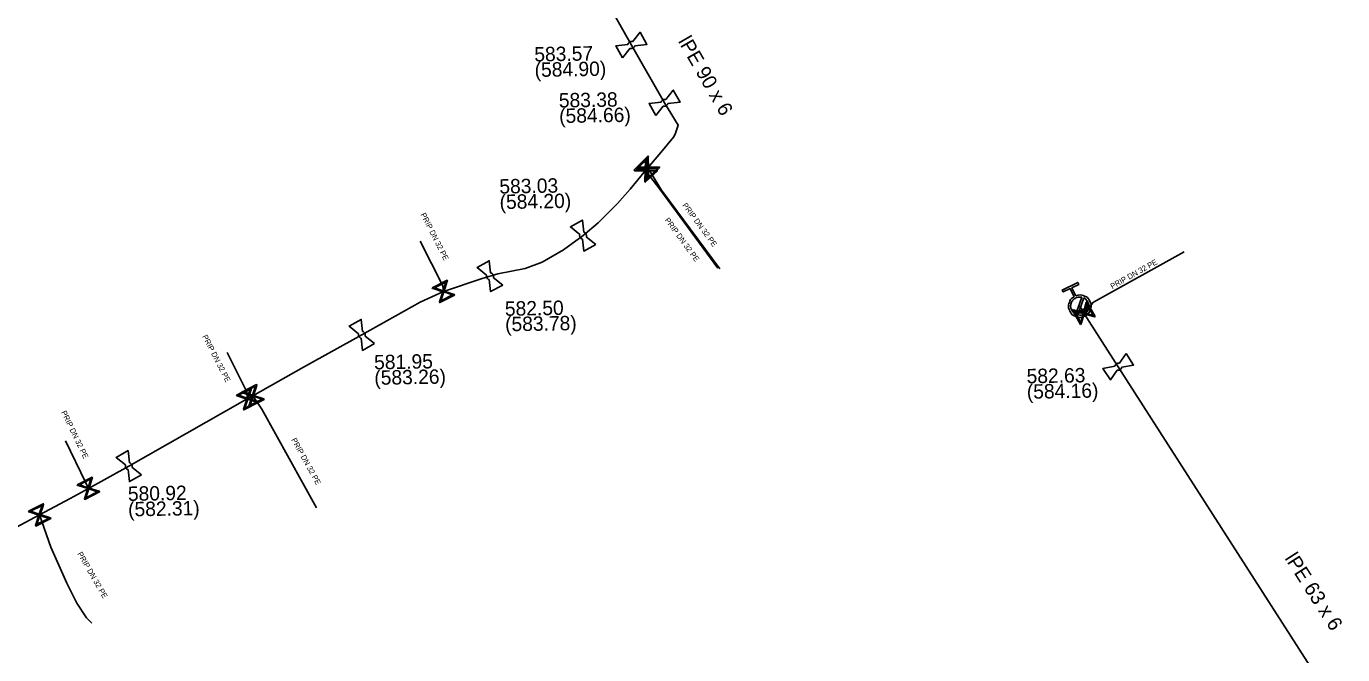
# Model space of a CAD drawing. Extents: x -643842 to -636370, y -1119190 to -1110210.
# Drawn here: x -641139.4 to -641020.3, y -1114090.5 to -1114033.6 of the extents above; entities that cross this region are included whole.
import ezdxf

# ---------------------------------------------------------------- set-up
doc = ezdxf.new("R2010")
doc.units = 0
for name, color, linetype in [('22', 7, 'Continuous'), ('Default', 7, 'Continuous'), ('Level 16', 7, 'Continuous'), ('Level 20', 7, 'Continuous'), ('Level 21', 7, 'Continuous'), ('Level 23', 7, 'Continuous'), ('Level 27', 7, 'Continuous'), ('Level 28', 7, 'Continuous'), ('Level 33', 7, 'Continuous')]:
    doc.layers.add(name, color=color, linetype=linetype)

msp = doc.modelspace()

# ---------------------------------------------------------------- linework, layer by layer
at = {"layer": 'Default'}
for points in [[(-641084.99, -1114035.27), (-641084.98, -1114035.21), (-641084.95, -1114035.17), (-641084.9, -1114035.1), (-641084.83, -1114035.06), (-641084.76, -1114035.02), (-641084.68, -1114035.02), (-641084.62, -1114035.02), (-641084.57, -1114035.04)], [(-641084.37, -1114035.39), (-641084.38, -1114035.45), (-641084.41, -1114035.49), (-641084.46, -1114035.56), (-641084.53, -1114035.6), (-641084.6, -1114035.64), (-641084.69, -1114035.64), (-641084.74, -1114035.64), (-641084.79, -1114035.62)], [(-641081.99, -1114040.5), (-641081.98, -1114040.44), (-641081.95, -1114040.4), (-641081.9, -1114040.33), (-641081.83, -1114040.29), (-641081.76, -1114040.25), (-641081.68, -1114040.25), (-641081.62, -1114040.25), (-641081.57, -1114040.27)], [(-641081.37, -1114040.62), (-641081.38, -1114040.68), (-641081.41, -1114040.72), (-641081.46, -1114040.79), (-641081.53, -1114040.83), (-641081.6, -1114040.87), (-641081.69, -1114040.87), (-641081.74, -1114040.87), (-641081.79, -1114040.85)], [(-641089.11, -1114052.88), (-641089.17, -1114052.87), (-641089.21, -1114052.84), (-641089.28, -1114052.79), (-641089.32, -1114052.72), (-641089.36, -1114052.65), (-641089.36, -1114052.57), (-641089.36, -1114052.51), (-641089.34, -1114052.46)], [(-641088.99, -1114052.26), (-641088.93, -1114052.27), (-641088.89, -1114052.3), (-641088.82, -1114052.35), (-641088.78, -1114052.42), (-641088.74, -1114052.49), (-641088.74, -1114052.58), (-641088.74, -1114052.63), (-641088.76, -1114052.68)], [(-641097.54, -1114056.55), (-641097.59, -1114056.54), (-641097.64, -1114056.51), (-641097.71, -1114056.47), (-641097.75, -1114056.4), (-641097.79, -1114056.32), (-641097.79, -1114056.24), (-641097.79, -1114056.19), (-641097.77, -1114056.14)], [(-641097.41, -1114055.94), (-641097.36, -1114055.95), (-641097.31, -1114055.98), (-641097.24, -1114056.02), (-641097.2, -1114056.09), (-641097.16, -1114056.17), (-641097.16, -1114056.25), (-641097.16, -1114056.31), (-641097.18, -1114056.35)], [(-641044.48, -1114058.01), (-641044.14, -1114057.88), (-641043.79, -1114058), (-641043.4, -1114058.14), (-641043.22, -1114058.51), (-641043.04, -1114058.88), (-641043.17, -1114059.28), (-641043.31, -1114059.67), (-641043.68, -1114059.85), (-641044.05, -1114060.03), (-641044.44, -1114059.9), (-641044.84, -1114059.76), (-641045.02, -1114059.39), (-641045.2, -1114059.02), (-641045.07, -1114058.63), (-641044.95, -1114058.28), (-641044.64, -1114058.1)], [(-641043.94, -1114058.15), (-641044.22, -1114058.09), (-641044.48, -1114058.22), (-641044.78, -1114058.37), (-641044.89, -1114058.68), (-641045, -1114059), (-641044.85, -1114059.31), (-641044.72, -1114059.57), (-641044.47, -1114059.69)], [(-641044.3, -1114059.75), (-641044.03, -1114059.81), (-641043.77, -1114059.68), (-641043.46, -1114059.53), (-641043.35, -1114059.21), (-641043.24, -1114058.9), (-641043.39, -1114058.59), (-641043.52, -1114058.33), (-641043.77, -1114058.21)], [(-641109.12, -1114061.86), (-641109.18, -1114061.85), (-641109.22, -1114061.82), (-641109.29, -1114061.77), (-641109.33, -1114061.7), (-641109.37, -1114061.63), (-641109.37, -1114061.55), (-641109.37, -1114061.49), (-641109.35, -1114061.44)], [(-641109, -1114061.24), (-641108.94, -1114061.25), (-641108.9, -1114061.28), (-641108.83, -1114061.33), (-641108.79, -1114061.4), (-641108.75, -1114061.47), (-641108.75, -1114061.56), (-641108.75, -1114061.61), (-641108.77, -1114061.66)], [(-641040.95, -1114064.39), (-641040.94, -1114064.33), (-641040.92, -1114064.29), (-641040.88, -1114064.21), (-641040.81, -1114064.17), (-641040.74, -1114064.12), (-641040.65, -1114064.12), (-641040.6, -1114064.11), (-641040.55, -1114064.13)], [(-641040.33, -1114064.47), (-641040.34, -1114064.52), (-641040.36, -1114064.57), (-641040.4, -1114064.65), (-641040.47, -1114064.69), (-641040.54, -1114064.74), (-641040.62, -1114064.74), (-641040.68, -1114064.74), (-641040.73, -1114064.73)], [(-641130.2, -1114073.73), (-641130.26, -1114073.72), (-641130.3, -1114073.69), (-641130.37, -1114073.64), (-641130.41, -1114073.57), (-641130.45, -1114073.5), (-641130.45, -1114073.42), (-641130.45, -1114073.36), (-641130.43, -1114073.31)], [(-641130.08, -1114073.11), (-641130.02, -1114073.12), (-641129.98, -1114073.15), (-641129.91, -1114073.2), (-641129.87, -1114073.27), (-641129.83, -1114073.34), (-641129.83, -1114073.43), (-641129.83, -1114073.48), (-641129.85, -1114073.53)]]:
    msp.add_open_spline(points, degree=3, dxfattribs=at)
at = {"layer": 'Level 16'}
for points in [[(-641084.24, -1114046.44), (-641083.19, -1114045.37), (-641083.14, -1114045.42), (-641083.15, -1114045.54), (-641083.14, -1114046.38), (-641082.17, -1114046.37), (-641082.12, -1114046.42), (-641083.17, -1114047.49), (-641083.22, -1114047.44), (-641083.22, -1114046.47), (-641084.06, -1114046.48), (-641084.19, -1114046.49), (-641084.24, -1114046.44)], [(-641084.45, -1114046.65), (-641083.36, -1114045.62), (-641083.31, -1114045.67), (-641083.32, -1114045.8), (-641083.35, -1114046.64), (-641082.38, -1114046.66), (-641082.33, -1114046.71), (-641083.42, -1114047.74), (-641083.47, -1114047.69), (-641083.44, -1114046.72), (-641084.28, -1114046.7), (-641084.4, -1114046.7), (-641084.45, -1114046.65)], [(-641084.27, -1114046.61), (-641083.43, -1114046.63), (-641083.41, -1114045.8), (-641084.27, -1114046.61)], [(-641084.06, -1114046.39), (-641083.23, -1114046.38), (-641083.23, -1114045.55), (-641084.06, -1114046.39)], [(-641082.29, -1114046.46), (-641083.14, -1114046.47), (-641083.13, -1114047.31), (-641082.29, -1114046.46)], [(-641082.5, -1114046.75), (-641083.35, -1114046.72), (-641083.37, -1114047.56), (-641082.5, -1114046.75)], [(-641102.69, -1114057.29), (-641101.35, -1114056.61), (-641101.32, -1114056.67), (-641101.36, -1114056.79), (-641101.62, -1114057.59), (-641100.7, -1114057.89), (-641100.67, -1114057.95), (-641102.01, -1114058.63), (-641102.04, -1114058.57), (-641101.74, -1114057.65), (-641102.53, -1114057.38), (-641102.66, -1114057.35), (-641102.69, -1114057.29)], [(-641102.5, -1114057.3), (-641101.71, -1114057.56), (-641101.45, -1114056.77), (-641102.5, -1114057.3)], [(-641100.85, -1114057.94), (-641101.65, -1114057.67), (-641101.92, -1114058.47), (-641100.85, -1114057.94)], [(-641044.05, -1114060.61), (-641044.78, -1114059.3), (-641044.72, -1114059.27), (-641044.6, -1114059.31), (-641043.79, -1114059.54), (-641043.53, -1114058.6), (-641043.47, -1114058.57), (-641042.74, -1114059.88), (-641042.8, -1114059.91), (-641043.73, -1114059.64), (-641043.96, -1114060.45), (-641043.99, -1114060.58), (-641044.05, -1114060.61)], [(-641044.04, -1114060.43), (-641043.82, -1114059.62), (-641044.62, -1114059.39), (-641044.04, -1114060.43)], [(-641043.21, -1114059.02), (-641044.51, -1114059.77), (-641044.55, -1114059.68), (-641043.25, -1114058.93), (-641043.21, -1114059.02)], [(-641043.48, -1114058.75), (-641043.71, -1114059.56), (-641042.9, -1114059.79), (-641043.48, -1114058.75)], [(-641120.4, -1114066.99), (-641119.06, -1114066.31), (-641119.03, -1114066.37), (-641119.07, -1114066.49), (-641119.33, -1114067.29), (-641118.41, -1114067.59), (-641118.38, -1114067.65), (-641119.72, -1114068.33), (-641119.75, -1114068.27), (-641119.45, -1114067.35), (-641120.24, -1114067.08), (-641120.37, -1114067.05), (-641120.4, -1114066.99)], [(-641120.21, -1114067), (-641119.42, -1114067.26), (-641119.16, -1114066.47), (-641120.21, -1114067)], [(-641119.92, -1114066.72), (-641118.58, -1114066.04), (-641118.55, -1114066.1), (-641118.59, -1114066.22), (-641118.85, -1114067.02), (-641117.93, -1114067.32), (-641117.9, -1114067.38), (-641119.24, -1114068.06), (-641119.27, -1114068), (-641118.97, -1114067.08), (-641119.76, -1114066.81), (-641119.89, -1114066.78), (-641119.92, -1114066.72)], [(-641119.73, -1114066.73), (-641118.94, -1114066.99), (-641118.68, -1114066.2), (-641119.73, -1114066.73)], [(-641118.56, -1114067.64), (-641119.36, -1114067.37), (-641119.63, -1114068.17), (-641118.56, -1114067.64)], [(-641118.08, -1114067.37), (-641118.88, -1114067.1), (-641119.15, -1114067.9), (-641118.08, -1114067.37)], [(-641134.8, -1114075.1), (-641133.46, -1114074.42), (-641133.43, -1114074.48), (-641133.47, -1114074.6), (-641133.73, -1114075.4), (-641132.81, -1114075.7), (-641132.78, -1114075.76), (-641134.12, -1114076.44), (-641134.15, -1114076.38), (-641133.85, -1114075.46), (-641134.64, -1114075.19), (-641134.77, -1114075.16), (-641134.8, -1114075.1)], [(-641134.61, -1114075.11), (-641133.82, -1114075.37), (-641133.56, -1114074.58), (-641134.61, -1114075.11)], [(-641132.96, -1114075.75), (-641133.76, -1114075.48), (-641134.03, -1114076.28), (-641132.96, -1114075.75)], [(-641139.22, -1114077.5), (-641137.88, -1114076.82), (-641137.85, -1114076.88), (-641137.89, -1114077), (-641138.15, -1114077.8), (-641137.23, -1114078.1), (-641137.2, -1114078.16), (-641138.54, -1114078.84), (-641138.57, -1114078.78), (-641138.27, -1114077.86), (-641139.06, -1114077.59), (-641139.19, -1114077.56), (-641139.22, -1114077.5)], [(-641139.03, -1114077.51), (-641138.24, -1114077.77), (-641137.98, -1114076.98), (-641139.03, -1114077.51)], [(-641137.38, -1114078.15), (-641138.18, -1114077.88), (-641138.45, -1114078.68), (-641137.38, -1114078.15)]]:
    msp.add_lwpolyline(points, dxfattribs=at)
at = {"layer": 'Level 21'}
for points in [[(-641140.75, -1114079.19), (-641138.21, -1114077.83), (-641135.44, -1114076.34), (-641133.79, -1114075.43), (-641130.14, -1114073.42), (-641124.88, -1114070.43), (-641119.63, -1114067.46), (-641119.39, -1114067.32), (-641118.91, -1114067.05), (-641114.35, -1114064.47), (-641109.06, -1114061.55), (-641103.79, -1114058.58), (-641101.68, -1114057.62), (-641098.18, -1114056.45), (-641096.77, -1114056.04), (-641094.28, -1114055.53), (-641092.76, -1114054.96), (-641090.81, -1114053.86), (-641089.05, -1114052.57), (-641087.68, -1114051.42), (-641085.95, -1114049.67), (-641084.8, -1114048.37), (-641083.39, -1114046.68), (-641083.18, -1114046.43), (-641082.03, -1114045.05), (-641080.87, -1114043.67), (-641080.71, -1114043.38), (-641080.46, -1114042.57), (-641081.68, -1114040.56), (-641084.68, -1114035.33), (-641087.03, -1114031.16)], [(-641044.12, -1114058.95), (-641043.88, -1114059.35), (-641043.76, -1114059.59), (-641040.64, -1114064.43), (-641021.27, -1114094.67), (-641021.19, -1114094.8), (-641021.1, -1114095.04)]]:
    msp.add_lwpolyline(points, dxfattribs=at)
at = {"layer": 'Level 23'}
for points in [[(-641083.39, -1114046.68), (-641082.03, -1114048.48), (-641076.87, -1114055.5)], [(-641083.18, -1114046.43), (-641081.97, -1114048.45), (-641076.69, -1114055.58)], [(-641101.73, -1114057.12), (-641103.78, -1114053.06)], [(-641042.87, -1114058.6), (-641034.69, -1114054.03)], [(-641101.68, -1114057.62), (-641101.73, -1114057.12)], [(-641043.76, -1114059.59), (-641042.87, -1114058.6)], [(-641119.46, -1114066.7), (-641121.24, -1114063.15)], [(-641119.39, -1114067.32), (-641119.46, -1114066.7)], [(-641118.91, -1114067.05), (-641118.11, -1114068.28), (-641118.11, -1114068.28)], [(-641118.11, -1114068.28), (-641113.17, -1114077.2)], [(-641134.03, -1114074.92), (-641135.86, -1114071.12)], [(-641133.79, -1114075.43), (-641134.03, -1114074.92)], [(-641138.21, -1114077.83), (-641137.2, -1114080.75), (-641135.73, -1114084.02), (-641134.83, -1114085.83), (-641133.96, -1114087.14), (-641133.47, -1114087.63)]]:
    msp.add_lwpolyline(points, dxfattribs=at)
at = {"layer": 'Level 28'}
for points in [[(-641084.57, -1114035.04), (-641083.89, -1114034.18), (-641083.28, -1114035.27), (-641084.37, -1114035.39)], [(-641085.47, -1114036.48), (-641086.08, -1114035.39), (-641084.99, -1114035.27)], [(-641084.79, -1114035.62), (-641085.47, -1114036.48)], [(-641081.57, -1114040.27), (-641080.89, -1114039.41), (-641080.28, -1114040.5), (-641081.37, -1114040.62)], [(-641082.47, -1114041.71), (-641083.08, -1114040.62), (-641081.99, -1114040.5)], [(-641081.79, -1114040.85), (-641082.47, -1114041.71)], [(-641089.34, -1114052.46), (-641090.2, -1114051.78), (-641089.11, -1114051.17), (-641088.99, -1114052.26)], [(-641087.9, -1114053.36), (-641088.99, -1114053.97), (-641089.11, -1114052.88)], [(-641088.76, -1114052.68), (-641087.9, -1114053.36)], [(-641097.77, -1114056.14), (-641098.63, -1114055.45), (-641097.53, -1114054.85), (-641097.41, -1114055.94)], [(-641096.32, -1114057.04), (-641097.42, -1114057.64), (-641097.54, -1114056.55)], [(-641097.18, -1114056.35), (-641096.32, -1114057.04)], [(-641109.35, -1114061.44), (-641110.21, -1114060.76), (-641109.12, -1114060.15), (-641109, -1114061.24)], [(-641107.91, -1114062.34), (-641109, -1114062.95), (-641109.12, -1114061.86)], [(-641108.77, -1114061.66), (-641107.91, -1114062.34)], [(-641040.55, -1114064.13), (-641039.93, -1114063.23)], [(-641039.93, -1114063.23), (-641039.25, -1114064.28), (-641040.33, -1114064.47)], [(-641040.73, -1114064.73), (-641041.35, -1114065.63), (-641042.03, -1114064.58), (-641040.95, -1114064.39)], [(-641130.43, -1114073.31), (-641131.29, -1114072.63), (-641130.2, -1114072.02), (-641130.08, -1114073.11)], [(-641128.99, -1114074.21), (-641130.08, -1114074.82), (-641130.2, -1114073.73)], [(-641129.85, -1114073.53), (-641128.99, -1114074.21)]]:
    msp.add_lwpolyline(points, dxfattribs=at)
at = {"layer": 'Level 33'}
for points in [[(-641044.64, -1114058.1), (-641045, -1114057.36), (-641045.62, -1114057.66), (-641045.7, -1114057.5), (-641044.3, -1114056.81), (-641044.22, -1114056.98), (-641044.84, -1114057.28), (-641044.48, -1114058.01)], [(-641044.47, -1114059.69), (-641043.94, -1114058.15)], [(-641043.77, -1114058.21), (-641044.3, -1114059.75)]]:
    msp.add_lwpolyline(points, dxfattribs=at)

# ---------------------------------------------------------------- texts
at = {"layer": '22'}
for rotation, p in [(306.5327, (-641080.1, -1114049.84)), (296.902, (-641103.76, -1114050.66)), (306.3175, (-641081.69, -1114051.18)), (29.1871, (-641041.18, -1114057.42)), (297.1687, (-641123.51, -1114061.69)), (295.7648, (-641136.27, -1114068.55)), (298.9443, (-641115.46, -1114071.04)), (299.8954, (-641134.81, -1114081.35))]:
    msp.add_text('PRIP DN 32 PE', height=0.5, rotation=rotation, dxfattribs=at).set_placement(p)
at = {"layer": 'Level 20'}
for s, rotation, p in [('lPE 90 x 6', 299.8392, (-641080.49, -1114034.98)), ('lPE 63 x 6', 302.6413, (-641025.63, -1114081.76))]:
    msp.add_text(s, height=1.3, rotation=rotation, dxfattribs=at).set_placement(p)
at = {"layer": 'Level 27'}
for s, p in [('583.57', (-641093.45, -1114036.82)), ('(584.90)', (-641093.42, -1114038.22)), ('583.38', (-641091.23, -1114040.99)), ('(584.66)', (-641091.2, -1114042.39)), ('583.03', (-641096.61, -1114048.77)), ('(584.20)', (-641096.59, -1114050.17)), ('582.50', (-641096.11, -1114059.83)), ('(583.78)', (-641096.09, -1114061.23)), ('581.95', (-641107.94, -1114064.67)), ('582.63', (-641048.92, -1114065.93)), ('(583.26)', (-641107.92, -1114066.07)), ('(584.16)', (-641048.9, -1114067.33)), ('580.92', (-641130.21, -1114076.57)), ('(582.31)', (-641130.19, -1114077.97))]:
    msp.add_text(s, height=1.3, rotation=1, dxfattribs=at).set_placement(p)

doc.saveas('drawing.dxf')
